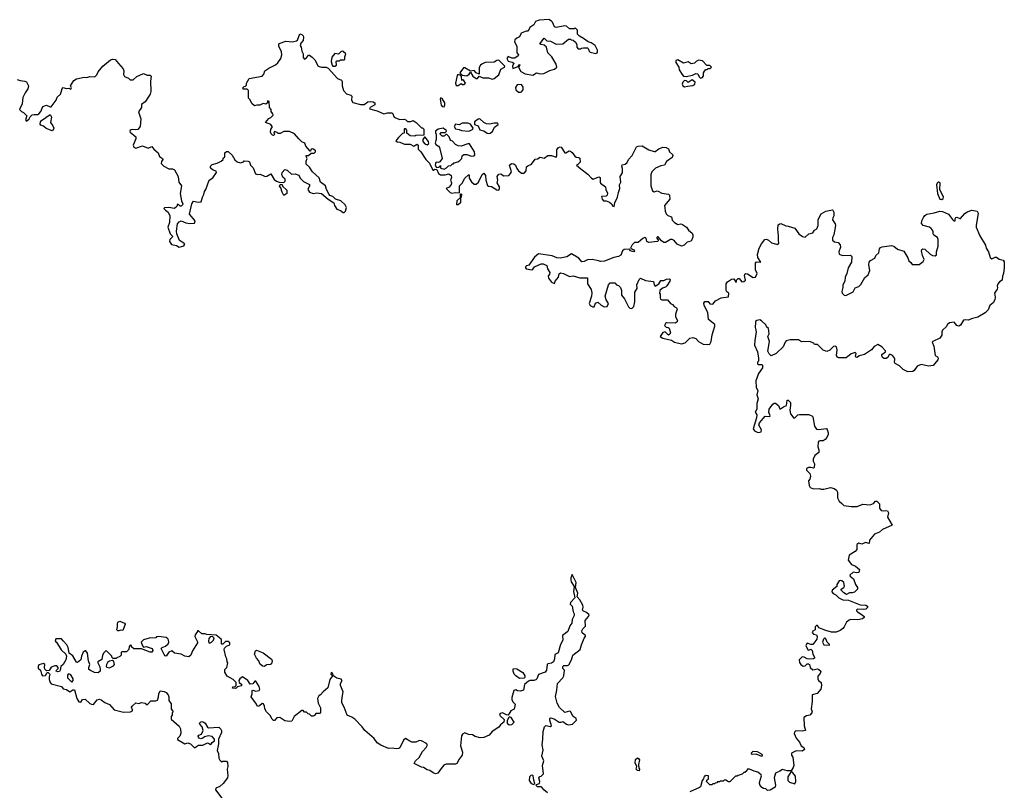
# Model space of a CAD drawing. Extents: x 2106670 to 2323771, y 35271 to 224896.
# Tile 359 of 419: x 2297532 to 2307978, y 158322 to 166498. Entities that reach past the tile are written whole.
import ezdxf

# ---------------------------------------------------------------- set-up
doc = ezdxf.new("R2010")
doc.units = 0

msp = doc.modelspace()

# ---------------------------------------------------------------- linework, layer by layer
at = {"layer": '0CON20XD'}
for points in [[(2302975, 165909), (2303015, 165932), (2303055, 165923), (2303093, 165927), (2303155, 165959), (2303205, 165972), (2303230, 165995), (2303223, 166025), (2303178, 166105), (2303136, 166146), (2303122, 166205), (2303098, 166228), (2303063, 166233), (2303052, 166242), (2303095, 166300), (2303123, 166273), (2303165, 166268), (2303225, 166239), (2303295, 166241), (2303355, 166290), (2303375, 166290), (2303383, 166283), (2303405, 166280), (2303429, 166259), (2303442, 166235), (2303442, 166205), (2303458, 166188), (2303482, 166188), (2303493, 166197), (2303515, 166200), (2303555, 166198), (2303563, 166193), (2303574, 166164), (2303585, 166153), (2303645, 166140), (2303658, 166145), (2303662, 166155), (2303662, 166175), (2303637, 166225), (2303595, 166252), (2303562, 166262), (2303515, 166298), (2303471, 166321), (2303450, 166345), (2303450, 166385), (2303425, 166410), (2303415, 166400), (2303365, 166400), (2303335, 166428), (2303315, 166432), (2303224, 166414), (2303205, 166420), (2303185, 166470), (2303173, 166483), (2303145, 166498), (2303045, 166494), (2303005, 166477), (2302997, 166465), (2302986, 166444), (2302945, 166413), (2302926, 166374), (2302905, 166377), (2302854, 166355), (2302834, 166315), (2302805, 166302), (2302786, 166285), (2302781, 166261), (2302805, 166215), (2302807, 166147), (2302825, 166126), (2302820, 166115), (2302785, 166089), (2302755, 166090), (2302715, 166106), (2302701, 166085), (2302715, 166058), (2302758, 166048), (2302773, 166035), (2302761, 166005), (2302765, 165978), (2302820, 166000), (2302835, 166022), (2302842, 166015), (2302835, 166008), (2302830, 166010), (2302828, 165985), (2302847, 165947), (2302893, 165923), (2302975, 165909)], [(2299336, 164336), (2299385, 164340), (2299392, 164365), (2299332, 164435), (2299358, 164545), (2299377, 164573), (2299425, 164561), (2299458, 164565), (2299470, 164615), (2299487, 164643), (2299493, 164675), (2299507, 164695), (2299542, 164795), (2299582, 164818), (2299620, 164875), (2299615, 164890), (2299585, 164900), (2299568, 164915), (2299558, 164928), (2299558, 164945), (2299575, 164960), (2299626, 164974), (2299670, 164995), (2299690, 165015), (2299692, 165028), (2299708, 165042), (2299710, 165085), (2299725, 165100), (2299745, 165100), (2299785, 165060), (2299815, 165010), (2299838, 164988), (2299875, 164980), (2299905, 164990), (2299915, 165000), (2299955, 164998), (2299969, 164989), (2299980, 164955), (2300008, 164925), (2300035, 164863), (2300056, 164856), (2300085, 164857), (2300135, 164833), (2300155, 164838), (2300195, 164862), (2300232, 164802), (2300255, 164783), (2300285, 164772), (2300335, 164770), (2300348, 164785), (2300348, 164805), (2300325, 164828), (2300314, 164855), (2300318, 164875), (2300345, 164909), (2300371, 164901), (2300415, 164858), (2300455, 164863), (2300495, 164848), (2300508, 164815), (2300542, 164782), (2300605, 164750), (2300608, 164735), (2300590, 164695), (2300605, 164668), (2300645, 164653), (2300685, 164659), (2300734, 164654), (2300805, 164593), (2300866, 164556), (2300871, 164525), (2300898, 164488), (2300934, 164474), (2300965, 164452), (2300975, 164452), (2300988, 164465), (2300999, 164505), (2300984, 164535), (2300940, 164575), (2300884, 164594), (2300855, 164623), (2300824, 164634), (2300815, 164642), (2300786, 164695), (2300777, 164735), (2300723, 164775), (2300708, 164818), (2300637, 164885), (2300605, 164932), (2300572, 164965), (2300573, 164995), (2300582, 165025), (2300570, 165045), (2300572, 165058), (2300595, 165058), (2300625, 165080), (2300655, 165082), (2300670, 165095), (2300670, 165105), (2300650, 165125), (2300635, 165128), (2300620, 165115), (2300618, 165102), (2300612, 165102), (2300568, 165155), (2300556, 165186), (2300525, 165202), (2300492, 165232), (2300446, 165286), (2300395, 165312), (2300335, 165310), (2300295, 165290), (2300275, 165290), (2300265, 165300), (2300235, 165310), (2300230, 165295), (2300238, 165282), (2300225, 165270), (2300213, 165273), (2300200, 165285), (2300193, 165305), (2300196, 165335), (2300212, 165355), (2300212, 165365), (2300196, 165386), (2300140, 165405), (2300175, 165450), (2300195, 165460), (2300220, 165485), (2300218, 165498), (2300200, 165525), (2300200, 165545), (2300182, 165565), (2300178, 165628), (2300162, 165638), (2300160, 165615), (2300145, 165600), (2300115, 165610), (2300079, 165591), (2300048, 165592), (2300022, 165582), (2299995, 165610), (2299977, 165647), (2299960, 165665), (2299960, 165745), (2299945, 165760), (2299902, 165762), (2299900, 165775), (2299912, 165788), (2299928, 165792), (2299938, 165802), (2299940, 165825), (2299967, 165873), (2300105, 165897), (2300122, 165918), (2300134, 165956), (2300175, 165984), (2300245, 166019), (2300269, 166041), (2300301, 166085), (2300313, 166125), (2300308, 166155), (2300282, 166215), (2300281, 166235), (2300286, 166245), (2300355, 166269), (2300426, 166264), (2300468, 166272), (2300479, 166281), (2300505, 166348), (2300525, 166342), (2300538, 166328), (2300543, 166313), (2300538, 166275), (2300513, 166247), (2300508, 166225), (2300518, 166205), (2300524, 166164), (2300538, 166135), (2300540, 166095), (2300555, 166080), (2300575, 166092), (2300595, 166120), (2300605, 166120), (2300635, 166099), (2300665, 166070), (2300700, 166005), (2300735, 165993), (2300783, 165993), (2300804, 165984), (2300902, 165875), (2300946, 165856), (2300953, 165843), (2300953, 165795), (2300967, 165745), (2301000, 165710), (2301046, 165696), (2301057, 165687), (2301052, 165642), (2301065, 165618), (2301148, 165598), (2301185, 165598), (2301225, 165626), (2301255, 165630), (2301282, 165625), (2301299, 165615), (2301300, 165595), (2301250, 165565), (2301243, 165553), (2301325, 165530), (2301395, 165498), (2301435, 165510), (2301475, 165510), (2301488, 165505), (2301504, 165464), (2301520, 165455), (2301565, 165440), (2301612, 165442), (2301630, 165435), (2301648, 165418), (2301682, 165418), (2301705, 165428), (2301740, 165405), (2301795, 165350), (2301805, 165350), (2301820, 165335), (2301818, 165272), (2301735, 165270), (2301725, 165262), (2301674, 165264), (2301640, 165295), (2301640, 165325), (2301628, 165338), (2301615, 165340), (2301610, 165335), (2301610, 165295), (2301595, 165290), (2301551, 165249), (2301522, 165212), (2301535, 165200), (2301565, 165198), (2301615, 165177), (2301675, 165177), (2301715, 165154), (2301745, 165176), (2301761, 165165), (2301760, 165125), (2301787, 165097), (2301842, 165015), (2301880, 164975), (2301915, 164900), (2301925, 164900), (2301935, 164910), (2301958, 164908), (2301976, 164866), (2301995, 164853), (2302045, 164853), (2302085, 164861), (2302110, 164845), (2302114, 164825), (2302104, 164795), (2302114, 164765), (2302111, 164749), (2302089, 164721), (2302058, 164705), (2302098, 164665), (2302115, 164657), (2302155, 164664), (2302198, 164662), (2302199, 164735), (2302227, 164763), (2302254, 164816), (2302295, 164850), (2302300, 164850), (2302302, 164815), (2302325, 164778), (2302353, 164753), (2302375, 164752), (2302398, 164772), (2302438, 164855), (2302455, 164868), (2302474, 164845), (2302478, 164795), (2302495, 164740), (2302505, 164732), (2302537, 164727), (2302595, 164691), (2302615, 164690), (2302624, 164705), (2302623, 164725), (2302597, 164765), (2302603, 164795), (2302598, 164835), (2302604, 164846), (2302615, 164858), (2302635, 164862), (2302645, 164860), (2302665, 164840), (2302720, 164845), (2302740, 164865), (2302748, 164885), (2302728, 164955), (2302748, 164972), (2302775, 164968), (2302793, 164953), (2302807, 164917), (2302824, 164894), (2302855, 164870), (2302885, 164870), (2302907, 164893), (2302908, 164935), (2302922, 164948), (2302962, 164965), (2303002, 165018), (2303025, 165020), (2303055, 165038), (2303095, 165030), (2303135, 165058), (2303175, 165057), (2303225, 165040), (2303231, 165055), (2303229, 165115), (2303250, 165140), (2303265, 165149), (2303275, 165144), (2303315, 165086), (2303326, 165084), (2303360, 165105), (2303375, 165103), (2303395, 165088), (2303420, 165050), (2303435, 165039), (2303465, 165035), (2303475, 165029), (2303479, 164985), (2303455, 164960), (2303440, 164955), (2303484, 164914), (2303560, 164860), (2303598, 164815), (2303615, 164807), (2303675, 164830), (2303690, 164825), (2303689, 164775), (2303695, 164764), (2303747, 164725), (2303749, 164695), (2303767, 164657), (2303763, 164637), (2303755, 164625), (2303705, 164620), (2303711, 164595), (2303725, 164577), (2303755, 164576), (2303789, 164560), (2303810, 164545), (2303825, 164518), (2303840, 164515), (2303846, 164555), (2303876, 164615), (2303886, 164665), (2303898, 164705), (2303894, 164746), (2303909, 164775), (2303902, 164835), (2303927, 164873), (2303928, 164918), (2303919, 164945), (2303925, 164957), (2303955, 164966), (2303976, 164984), (2303990, 165015), (2304029, 165055), (2304075, 165148), (2304094, 165156), (2304135, 165158), (2304205, 165116), (2304265, 165099), (2304275, 165099), (2304312, 165128), (2304355, 165146), (2304392, 165142), (2304415, 165127), (2304426, 165095), (2304458, 165068), (2304461, 165055), (2304456, 165034), (2304395, 164994), (2304374, 164955), (2304333, 164947), (2304279, 164921), (2304239, 164885), (2304229, 164855), (2304228, 164735), (2304245, 164683), (2304265, 164671), (2304295, 164681), (2304305, 164679), (2304346, 164656), (2304415, 164646), (2304426, 164635), (2304430, 164595), (2304374, 164525), (2304375, 164502), (2304379, 164465), (2304389, 164439), (2304410, 164420), (2304447, 164405), (2304455, 164370), (2304480, 164345), (2304515, 164324), (2304545, 164331), (2304564, 164325), (2304607, 164295), (2304626, 164266), (2304665, 164232), (2304674, 164215), (2304675, 164190), (2304655, 164148), (2304612, 164138), (2304580, 164105), (2304555, 164096), (2304509, 164115), (2304477, 164155), (2304455, 164167), (2304435, 164167), (2304385, 164133), (2304365, 164134), (2304340, 164150), (2304305, 164192), (2304298, 164192), (2304290, 164185), (2304292, 164178), (2304308, 164155), (2304297, 164145), (2304208, 164132), (2304185, 164143), (2304178, 164178), (2304165, 164186), (2304144, 164176), (2304095, 164133), (2304055, 164134), (2304030, 164110), (2304012, 164072), (2304048, 164055), (2304054, 164045), (2304047, 164035), (2304012, 164045), (2304002, 164062), (2303945, 164060), (2303926, 164044), (2303909, 164001), (2303886, 163984), (2303835, 163974), (2303735, 163936), (2303695, 163932), (2303671, 163939), (2303605, 163954), (2303555, 163948), (2303519, 163931), (2303495, 163929), (2303465, 163969), (2303385, 164013), (2303338, 163982), (2303265, 163967), (2303231, 163970), (2303181, 163991), (2303037, 164013), (2302992, 163978), (2302935, 163894), (2302908, 163885), (2302900, 163875), (2302899, 163865), (2302906, 163856), (2302964, 163844), (2302975, 163849), (2302994, 163876), (2303065, 163908), (2303085, 163908), (2303125, 163890), (2303133, 163855), (2303157, 163815), (2303154, 163796), (2303138, 163775), (2303141, 163755), (2303175, 163713), (2303205, 163700), (2303213, 163725), (2303248, 163765), (2303255, 163802), (2303269, 163811), (2303302, 163805), (2303365, 163773), (2303405, 163779), (2303475, 163759), (2303555, 163758), (2303556, 163695), (2303594, 163634), (2303602, 163598)], [(2300875, 166003), (2300892, 166015), (2300890, 166055), (2300895, 166060), (2300925, 166060), (2300935, 166070), (2300975, 166070), (2300980, 166075), (2300980, 166105), (2300992, 166135), (2300965, 166160), (2300955, 166162), (2300940, 166155), (2300915, 166132), (2300875, 166140), (2300845, 166100), (2300838, 166055), (2300847, 166015), (2300855, 166003), (2300875, 166003)], [(2297505, 165862), (2297538, 165852), (2297585, 165847), (2297605, 165838), (2297626, 165795), (2297619, 165765), (2297589, 165721), (2297567, 165673), (2297559, 165605), (2297530, 165545), (2297550, 165525), (2297573, 165513), (2297607, 165477), (2297592, 165435), (2297605, 165422), (2297632, 165445), (2297644, 165466), (2297665, 165488), (2297685, 165493), (2297725, 165490), (2297735, 165497), (2297756, 165524), (2297778, 165575), (2297815, 165589), (2297855, 165572), (2297865, 165574), (2297918, 165645), (2297931, 165675), (2297964, 165706), (2297987, 165773), (2297995, 165778), (2298025, 165768), (2298055, 165771), (2298075, 165760), (2298080, 165775), (2298070, 165795), (2298108, 165852), (2298135, 165869), (2298215, 165888), (2298245, 165884), (2298275, 165896), (2298328, 165892), (2298349, 165911), (2298363, 165945), (2298414, 166006), (2298495, 166073), (2298515, 166080), (2298544, 166074), (2298581, 166031), (2298631, 165975), (2298636, 165955), (2298634, 165915), (2298644, 165895), (2298685, 165876), (2298705, 165858), (2298735, 165859), (2298775, 165894), (2298845, 165926), (2298885, 165910), (2298915, 165908), (2298927, 165897), (2298919, 165845), (2298922, 165735), (2298915, 165708), (2298864, 165625), (2298823, 165597), (2298824, 165565), (2298791, 165519), (2298816, 165445), (2298810, 165365), (2298785, 165333), (2298765, 165329), (2298725, 165334), (2298704, 165326), (2298700, 165315), (2298703, 165305), (2298764, 165254), (2298764, 165235), (2298736, 165166), (2298744, 165144), (2298765, 165133), (2298835, 165160), (2298895, 165134), (2298935, 165152), (2298955, 165123), (2299000, 165085), (2299017, 165047), (2299047, 165025), (2299051, 165015), (2299045, 165002), (2299035, 164993), (2299033, 164973), (2299062, 164942), (2299114, 164914), (2299155, 164915), (2299174, 164904), (2299213, 164835), (2299221, 164775), (2299249, 164735), (2299236, 164655), (2299250, 164575), (2299262, 164545), (2299258, 164532), (2299245, 164520), (2299235, 164520), (2299220, 164535), (2299205, 164540), (2299200, 164515), (2299176, 164494), (2299115, 164506), (2299068, 164502), (2299062, 164495), (2299078, 164475), (2299106, 164456), (2299124, 164415), (2299122, 164345), (2299103, 164295), (2299127, 164227), (2299152, 164202), (2299153, 164195), (2299126, 164165), (2299122, 164145), (2299144, 164114), (2299195, 164102), (2299225, 164084), (2299275, 164098), (2299283, 164115), (2299275, 164126), (2299228, 164155), (2299199, 164225), (2299194, 164255), (2299208, 164332), (2299225, 164353), (2299245, 164363), (2299295, 164344), (2299336, 164336)], [(2302545, 165867), (2302565, 165874), (2302615, 165912), (2302635, 165972), (2302676, 165994), (2302680, 166005), (2302615, 166068), (2302595, 166066), (2302565, 166046), (2302470, 166045), (2302434, 166026), (2302420, 166015), (2302408, 165992), (2302405, 165920), (2302375, 165932), (2302355, 165960), (2302315, 165950), (2302255, 165988), (2302240, 165985), (2302200, 165935), (2302225, 165910), (2302275, 165903), (2302300, 165920), (2302315, 165940), (2302338, 165898), (2302375, 165874), (2302388, 165875), (2302405, 165900), (2302445, 165881), (2302505, 165880), (2302545, 165867)], [(2304755, 165876), (2304775, 165884), (2304787, 165903), (2304787, 165935), (2304797, 165953), (2304812, 165968), (2304825, 165970), (2304835, 165980), (2304855, 165980), (2304870, 165995), (2304855, 166010), (2304822, 166012), (2304775, 166062), (2304735, 166068), (2304710, 166055), (2304690, 166035), (2304655, 166028), (2304625, 166049), (2304575, 166038), (2304515, 166070), (2304492, 166065), (2304493, 166043), (2304526, 165995), (2304530, 165965), (2304559, 165915), (2304575, 165900), (2304604, 165896), (2304669, 165910), (2304706, 165926), (2304725, 165922), (2304740, 165890), (2304755, 165876)], [(2302185, 165799), (2302215, 165822), (2302230, 165810), (2302245, 165809), (2302261, 165825), (2302245, 165853), (2302232, 165858), (2302222, 165852), (2302220, 165895), (2302208, 165908), (2302195, 165912), (2302178, 165912), (2302172, 165905), (2302156, 165825), (2302161, 165801), (2302185, 165799)], [(2302845, 165727), (2302855, 165732), (2302872, 165755), (2302872, 165782), (2302855, 165810), (2302810, 165805), (2302793, 165777), (2302797, 165755), (2302825, 165729), (2302845, 165727)], [(2304585, 165784), (2304616, 165794), (2304675, 165799), (2304696, 165815), (2304700, 165835), (2304665, 165859), (2304625, 165830), (2304605, 165849), (2304585, 165852), (2304567, 165835), (2304559, 165815), (2304566, 165795), (2304585, 165784)], [(2302035, 165574), (2302044, 165595), (2302043, 165615), (2302015, 165662), (2301995, 165667), (2301992, 165655), (2302002, 165592), (2302015, 165577), (2302035, 165574)], [(2297875, 165320), (2297813, 165343), (2297785, 165368), (2297757, 165377), (2297748, 165388), (2297753, 165415), (2297762, 165428), (2297855, 165490), (2297868, 165465), (2297859, 165405), (2297885, 165370), (2297894, 165346), (2297885, 165321), (2297875, 165320)], [(2302295, 165316), (2302315, 165321), (2302340, 165335), (2302342, 165345), (2302315, 165388), (2302285, 165400), (2302225, 165398), (2302195, 165382), (2302155, 165388), (2302140, 165365), (2302155, 165340), (2302195, 165332), (2302221, 165321), (2302295, 165316)], [(2302505, 165289), (2302525, 165294), (2302549, 165311), (2302571, 165359), (2302610, 165385), (2302605, 165400), (2302565, 165400), (2302515, 165390), (2302485, 165393), (2302457, 165407), (2302415, 165444), (2302395, 165441), (2302357, 165415), (2302357, 165387), (2302395, 165370), (2302415, 165330), (2302455, 165320), (2302492, 165292), (2302505, 165289)], [(2302035, 164913), (2302060, 164925), (2302082, 164948), (2302105, 164950), (2302125, 164970), (2302135, 164970), (2302142, 164978), (2302180, 164990), (2302202, 165005), (2302222, 165025), (2302228, 165052), (2302243, 165067), (2302275, 165068), (2302325, 165048), (2302355, 165052), (2302362, 165065), (2302357, 165097), (2302305, 165180), (2302285, 165182), (2302216, 165154), (2302185, 165158), (2302155, 165172), (2302125, 165208), (2302107, 165217), (2302098, 165228), (2302090, 165255), (2302065, 165280), (2302052, 165278), (2302035, 165260), (2302015, 165260), (2301992, 165282), (2301992, 165288), (2302005, 165300), (2302045, 165300), (2302060, 165315), (2302055, 165330), (2302042, 165332), (2302025, 165348), (2301970, 165335), (2301944, 165316), (2301942, 165295), (2301950, 165285), (2301950, 165225), (2301941, 165191), (2301948, 165175), (2301976, 165156), (2301985, 165140), (2302013, 165025), (2301991, 164989), (2301977, 164983), (2301952, 164985), (2301944, 164976), (2301940, 164955), (2301955, 164930), (2301978, 164932), (2301995, 164950), (2302000, 164945), (2301990, 164935), (2302001, 164921), (2302035, 164913)], [(2301855, 165170), (2301871, 165185), (2301870, 165205), (2301835, 165250), (2301825, 165250), (2301808, 165225), (2301809, 165205), (2301829, 165179), (2301855, 165170)], [(2300335, 164633), (2300315, 164667), (2300304, 164714), (2300290, 164725), (2300295, 164750), (2300318, 164748), (2300322, 164732), (2300365, 164690), (2300367, 164655), (2300335, 164633)], [(2307315, 164590), (2307329, 164601), (2307334, 164615), (2307295, 164695), (2307296, 164765), (2307285, 164773), (2307275, 164772), (2307265, 164764), (2307258, 164745), (2307268, 164655), (2307293, 164593), (2307315, 164590)], [(2302185, 164532), (2302170, 164535), (2302175, 164580), (2302210, 164610), (2302210, 164645), (2302215, 164650), (2302220, 164645), (2302216, 164614), (2302210, 164610), (2302207, 164553), (2302185, 164532)], [(2303602, 163598), (2303599, 163565), (2303574, 163485), (2303584, 163464), (2303611, 163451), (2303625, 163452), (2303641, 163489), (2303665, 163499), (2303700, 163470), (2303732, 163452), (2303764, 163456), (2303778, 163488), (2303754, 163524), (2303744, 163565), (2303779, 163685), (2303795, 163706), (2303846, 163706), (2303862, 163685), (2303886, 163676), (2303906, 163656), (2303917, 163625), (2303916, 163575), (2303949, 163535), (2303990, 163450), (2304005, 163437), (2304025, 163432), (2304046, 163454), (2304059, 163505), (2304059, 163605), (2304082, 163645), (2304080, 163685), (2304105, 163740), (2304120, 163755), (2304172, 163732), (2304255, 163720), (2304263, 163683), (2304275, 163672), (2304312, 163695), (2304335, 163730), (2304365, 163731), (2304395, 163744), (2304427, 163747), (2304432, 163742), (2304430, 163725), (2304398, 163675), (2304385, 163658), (2304352, 163648), (2304322, 163625), (2304320, 163595), (2304328, 163585), (2304327, 163545), (2304332, 163532), (2304345, 163524), (2304406, 163526), (2304435, 163488), (2304457, 163477), (2304475, 163453), (2304499, 163439), (2304508, 163425), (2304490, 163375), (2304490, 163345), (2304512, 163305), (2304508, 163292), (2304485, 163279), (2304395, 163280), (2304382, 163275), (2304373, 163253), (2304390, 163235), (2304412, 163232), (2304423, 163223), (2304438, 163175), (2304429, 163161), (2304415, 163152), (2304380, 163185), (2304355, 163178), (2304328, 163135), (2304355, 163119), (2304446, 163096), (2304480, 163075), (2304555, 163057), (2304591, 163069), (2304641, 163119), (2304674, 163124), (2304706, 163116), (2304734, 163085), (2304783, 163055), (2304825, 163051), (2304855, 163056), (2304869, 163085), (2304878, 163155), (2304907, 163245), (2304908, 163265), (2304840, 163315), (2304832, 163392), (2304792, 163465), (2304791, 163489), (2304802, 163508), (2304835, 163506), (2304855, 163482), (2304885, 163480), (2304914, 163515), (2304975, 163546), (2305053, 163557), (2305057, 163595), (2305035, 163610), (2305026, 163625), (2305027, 163695), (2305042, 163715), (2305085, 163743), (2305108, 163748), (2305135, 163710), (2305142, 163738), (2305155, 163750), (2305165, 163750), (2305195, 163718), (2305215, 163721), (2305233, 163735), (2305223, 163783), (2305225, 163797), (2305236, 163804), (2305255, 163801), (2305315, 163762), (2305340, 163765), (2305357, 163805), (2305340, 163845), (2305339, 163915), (2305345, 163926), (2305355, 163929), (2305396, 163924), (2305363, 163975), (2305359, 164005), (2305378, 164072), (2305402, 164118), (2305438, 164165), (2305455, 164170), (2305475, 164160), (2305509, 164129), (2305577, 164113), (2305586, 164125), (2305581, 164155), (2305584, 164204), (2305574, 164275), (2305579, 164321), (2305595, 164333), (2305606, 164334), (2305659, 164309), (2305686, 164306), (2305754, 164284), (2305798, 164225), (2305836, 164196), (2305865, 164191), (2305905, 164224), (2305945, 164237), (2305965, 164263), (2305990, 164280), (2306002, 164315), (2306003, 164377), (2306034, 164436), (2306085, 164467), (2306155, 164480), (2306160, 164475), (2306168, 164455), (2306170, 164415), (2306158, 164395), (2306157, 164375), (2306183, 164333), (2306187, 164315), (2306168, 164215), (2306154, 164185), (2306157, 164157), (2306175, 164139), (2306215, 164132), (2306238, 164108), (2306240, 164085), (2306224, 164035), (2306226, 164015), (2306234, 164005), (2306265, 163994), (2306345, 164001), (2306362, 163985), (2306357, 163925), (2306322, 163865), (2306309, 163805), (2306290, 163765), (2306285, 163725), (2306264, 163685), (2306264, 163655), (2306253, 163613), (2306257, 163597), (2306280, 163575), (2306295, 163573), (2306325, 163584), (2306375, 163609), (2306395, 163654), (2306433, 163666), (2306455, 163689), (2306498, 163762), (2306535, 163789), (2306552, 163835), (2306541, 163895), (2306546, 163925), (2306558, 163942), (2306605, 163969), (2306616, 163994), (2306646, 164024), (2306653, 164065), (2306665, 164080), (2306682, 164088), (2306782, 164102), (2306805, 164096), (2306845, 164064), (2306911, 164041), (2306955, 163970), (2306965, 163940), (2306985, 163923), (2306999, 163899), (2307075, 163900), (2307117, 163933), (2307128, 163952), (2307109, 163995), (2307099, 164045), (2307102, 164058), (2307112, 164068), (2307135, 164062), (2307190, 164010), (2307215, 163994), (2307245, 163991), (2307258, 164002), (2307260, 164035), (2307276, 164094), (2307276, 164165), (2307268, 164188), (2307232, 164212), (2307224, 164224), (2307224, 164255), (2307203, 164283), (2307185, 164296), (2307117, 164315), (2307101, 164335), (2307104, 164364), (2307120, 164400), (2307135, 164420), (2307155, 164433), (2307233, 164447), (2307295, 164466), (2307323, 164463), (2307385, 164433), (2307427, 164377), (2307444, 164364), (2307455, 164362), (2307456, 164385), (2307465, 164400), (2307475, 164402), (2307505, 164388), (2307515, 164390), (2307558, 164442), (2307585, 164460), (2307635, 164476), (2307690, 164465), (2307699, 164445), (2307678, 164315), (2307680, 164295), (2307719, 164205), (2307777, 164105), (2307784, 164074), (2307810, 164035), (2307828, 163975), (2307845, 163962), (2307882, 163978), (2307895, 163978), (2307925, 163958), (2307965, 163946), (2307975, 163930), (2307978, 163865), (2307970, 163805), (2307958, 163775), (2307957, 163735), (2307928, 163715), (2307913, 163697), (2307902, 163675), (2307907, 163653), (2307902, 163638), (2307874, 163596), (2307881, 163555), (2307879, 163525), (2307860, 163495), (2307823, 163465), (2307805, 163420), (2307774, 163386), (2307698, 163342), (2307641, 163329), (2307595, 163308), (2307565, 163312), (2307545, 163308), (2307515, 163258), (2307495, 163247), (2307475, 163252), (2307445, 163288), (2307395, 163280), (2307377, 163265), (2307362, 163238), (2307321, 163205), (2307314, 163185), (2307315, 163150), (2307293, 163117), (2307218, 163085), (2307213, 163075), (2307229, 163035), (2307246, 162935), (2307270, 162920), (2307278, 162905), (2307272, 162888), (2307225, 162830), (2307175, 162823), (2307095, 162838), (2307055, 162820), (2307023, 162777), (2307006, 162764), (2306955, 162763), (2306905, 162787), (2306866, 162826), (2306821, 162851), (2306812, 162865), (2306816, 162896), (2306810, 162915), (2306792, 162935), (2306765, 162948), (2306753, 162937), (2306742, 162915), (2306726, 162904), (2306702, 162902), (2306685, 162915), (2306677, 162935), (2306680, 162945), (2306718, 162975), (2306717, 162985), (2306677, 163025), (2306635, 163050), (2306599, 163031), (2306568, 162995), (2306494, 162946), (2306438, 162932), (2306418, 162915), (2306405, 162917), (2306400, 162925), (2306408, 162955), (2306395, 162967), (2306355, 162952), (2306299, 162911), (2306221, 162911), (2306207, 162917), (2306198, 162935), (2306204, 162995), (2306196, 163026), (2306185, 163033), (2306165, 163030), (2306128, 162992), (2306095, 162978), (2306055, 162992), (2305995, 163050), (2305965, 163050), (2305957, 163067), (2305910, 163085), (2305825, 163080), (2305795, 163102), (2305705, 163102), (2305665, 163090), (2305653, 163077), (2305632, 163025), (2305558, 162955), (2305505, 162932), (2305482, 162952), (2305469, 162979), (2305488, 163085), (2305470, 163135), (2305482, 163165), (2305475, 163220), (2305455, 163240), (2305450, 163255), (2305403, 163303), (2305385, 163312), (2305353, 163307), (2305340, 163295), (2305337, 163283), (2305334, 163235), (2305344, 163185), (2305330, 163095), (2305329, 163045), (2305358, 162975), (2305370, 162905), (2305370, 162875), (2305360, 162865), (2305360, 162845), (2305365, 162840), (2305405, 162840), (2305412, 162832), (2305413, 162805), (2305371, 162745), (2305343, 162665), (2305347, 162597), (2305362, 162565), (2305353, 162517), (2305368, 162475), (2305352, 162425), (2305352, 162365), (2305336, 162335), (2305352, 162305), (2305348, 162272), (2305314, 162156), (2305326, 162136), (2305355, 162121), (2305375, 162118), (2305397, 162125), (2305403, 162145), (2305374, 162195), (2305380, 162220), (2305440, 162290), (2305491, 162289), (2305494, 162295), (2305479, 162335), (2305485, 162365), (2305522, 162418), (2305535, 162428), (2305549, 162429), (2305581, 162405), (2305595, 162370), (2305605, 162368), (2305635, 162390), (2305666, 162404), (2305675, 162462), (2305685, 162462), (2305708, 162435), (2305710, 162405), (2305702, 162355), (2305711, 162315), (2305745, 162270), (2305755, 162272), (2305786, 162304), (2305805, 162310), (2305905, 162308), (2305936, 162296), (2305948, 162285), (2305964, 162185), (2305984, 162154), (2306005, 162150), (2306090, 162160), (2306098, 162148), (2306110, 162115), (2306110, 162095), (2306096, 162064), (2306078, 162042), (2306055, 162028), (2306025, 162030), (2306010, 162025), (2306002, 162015), (2305998, 161965), (2306012, 161935), (2306010, 161905), (2305968, 161875), (2305949, 161835), (2305949, 161815), (2305966, 161785), (2305962, 161745), (2305955, 161738), (2305926, 161746), (2305900, 161745), (2305880, 161735), (2305878, 161718), (2305914, 161684), (2305921, 161655), (2305916, 161624), (2305902, 161605), (2305907, 161557), (2305918, 161535), (2305955, 161520), (2306015, 161524), (2306035, 161517), (2306065, 161516), (2306135, 161536), (2306174, 161524), (2306197, 161505), (2306209, 161485), (2306210, 161425), (2306225, 161390)], [(2306225, 161390), (2306256, 161366), (2306275, 161343), (2306355, 161333), (2306416, 161334), (2306476, 161356), (2306555, 161352), (2306590, 161365), (2306612, 161388), (2306625, 161390), (2306655, 161360), (2306654, 161314), (2306671, 161291), (2306695, 161288), (2306715, 161292), (2306738, 161285), (2306748, 161265), (2306738, 161218), (2306790, 161135), (2306685, 161088), (2306655, 161062), (2306601, 161039), (2306548, 160975), (2306545, 160940), (2306505, 160952), (2306467, 160933), (2306435, 160942), (2306412, 160928), (2306413, 160875), (2306396, 160854), (2306332, 160815), (2306322, 160765), (2306357, 160717), (2306398, 160698), (2306442, 160665), (2306435, 160634), (2306415, 160629), (2306374, 160636), (2306340, 160605), (2306343, 160595), (2306379, 160565), (2306398, 160505), (2306420, 160475), (2306419, 160455), (2306387, 160423), (2306365, 160417), (2306335, 160418), (2306305, 160399), (2306277, 160417), (2306246, 160445), (2306248, 160455), (2306276, 160475), (2306283, 160487), (2306275, 160525), (2306255, 160544), (2306241, 160549), (2306227, 160543), (2306200, 160505), (2306200, 160485), (2306150, 160445), (2306148, 160428), (2306161, 160411), (2306190, 160395), (2306223, 160363), (2306265, 160342), (2306325, 160339), (2306448, 160288), (2306510, 160285), (2306525, 160277), (2306525, 160260), (2306510, 160245), (2306485, 160239), (2306425, 160242), (2306410, 160235), (2306410, 160225), (2306420, 160215), (2306470, 160185), (2306492, 160165), (2306492, 160155), (2306475, 160142), (2306425, 160130), (2306345, 160133), (2306332, 160128), (2306303, 160105), (2306279, 160055), (2306265, 160040), (2306235, 160018), (2306195, 160000), (2306145, 160000), (2306085, 160017), (2306010, 160045), (2305995, 160070), (2305985, 160070), (2305973, 160055), (2305972, 160025), (2305945, 160010), (2305940, 159995), (2305955, 159980), (2305985, 159972), (2305992, 159952), (2305989, 159925), (2305945, 159869), (2305925, 159869), (2305885, 159882), (2305871, 159859), (2305895, 159812), (2305905, 159810), (2305925, 159818), (2305941, 159805), (2305946, 159765), (2305964, 159735), (2305964, 159725), (2305955, 159716), (2305915, 159714), (2305885, 159718), (2305855, 159733), (2305835, 159737), (2305803, 159705), (2305806, 159676), (2305818, 159658), (2305845, 159638), (2305865, 159642), (2305888, 159662), (2305902, 159662), (2305910, 159655), (2305920, 159625), (2305945, 159600), (2305995, 159610), (2306010, 159605), (2306030, 159585), (2306025, 159560), (2305998, 159532), (2305998, 159505), (2306008, 159485), (2306034, 159464), (2306037, 159435), (2306031, 159395), (2305993, 159347), (2305940, 159335), (2305940, 159265), (2305930, 159185), (2305940, 159155), (2305937, 159143), (2305915, 159118), (2305878, 159112), (2305850, 159095), (2305853, 159007), (2305870, 158955), (2305835, 158949), (2305767, 158953), (2305751, 158939), (2305750, 158925), (2305770, 158875), (2305804, 158834), (2305824, 158794), (2305852, 158775), (2305858, 158755), (2305832, 158738), (2305771, 158739), (2305720, 158715), (2305720, 158695), (2305733, 158673), (2305744, 158585), (2305738, 158562), (2305715, 158530), (2305675, 158527), (2305625, 158542), (2305597, 158523), (2305552, 158505), (2305537, 158455), (2305552, 158375), (2305546, 158354), (2305495, 158322), (2305465, 158320), (2305448, 158338), (2305425, 158340), (2305405, 158352), (2305385, 158380), (2305382, 158405), (2305402, 158475), (2305400, 158485), (2305364, 158514), (2305323, 158524), (2305274, 158546), (2305250, 158545), (2305245, 158530), (2305225, 158510), (2305215, 158510), (2305197, 158493), (2305155, 158480), (2305145, 158470), (2305125, 158470), (2305065, 158410), (2305052, 158412), (2305025, 158430), (2305005, 158430), (2304995, 158420), (2304965, 158420), (2304955, 158410), (2304935, 158410), (2304928, 158402), (2304912, 158398), (2304905, 158390), (2304885, 158390), (2304875, 158380), (2304855, 158380), (2304820, 158415), (2304822, 158428), (2304840, 158445), (2304840, 158475), (2304815, 158480), (2304805, 158470), (2304795, 158470), (2304788, 158442), (2304773, 158427), (2304755, 158360), (2304745, 158350), (2304640, 158305)], [(2303519, 159975), (2303501, 159991), (2303496, 160015), (2303506, 160034), (2303535, 160062), (2303531, 160125), (2303567, 160165), (2303573, 160185), (2303545, 160207), (2303512, 160222), (2303503, 160233), (2303510, 160265), (2303506, 160285), (2303475, 160342), (2303448, 160375), (2303454, 160415), (2303430, 160475), (2303436, 160525), (2303395, 160610), (2303380, 160575), (2303379, 160555), (2303384, 160534), (2303413, 160485), (2303409, 160431), (2303420, 160365), (2303377, 160315), (2303372, 160295), (2303394, 160274), (2303404, 160215), (2303415, 160195), (2303415, 160177), (2303394, 160135), (2303391, 160095), (2303368, 160065), (2303348, 160005), (2303292, 159965), (2303296, 159915), (2303270, 159870), (2303245, 159780), (2303209, 159761), (2303207, 159715), (2303194, 159685), (2303175, 159671), (2303136, 159664), (2303127, 159655), (2303120, 159595), (2303106, 159574), (2303035, 159549), (2303017, 159503), (2303007, 159493), (2302985, 159487), (2302943, 159487), (2302930, 159480), (2302886, 159444), (2302877, 159383), (2302845, 159374), (2302815, 159377), (2302795, 159388), (2302775, 159380), (2302754, 159306), (2302754, 159285), (2302765, 159260), (2302788, 159235), (2302777, 159183), (2302742, 159165), (2302715, 159120), (2302695, 159122), (2302655, 159144), (2302629, 159135), (2302624, 159125), (2302631, 159111), (2302672, 159072), (2302670, 159045), (2302634, 159016), (2302617, 158993), (2302546, 158944), (2302514, 158905), (2302455, 158881), (2302418, 158878), (2302365, 158892), (2302335, 158909), (2302294, 158914), (2302255, 158930), (2302231, 158919), (2302221, 158899), (2302209, 158795), (2302231, 158725), (2302227, 158693), (2302195, 158652), (2302170, 158605), (2302155, 158598), (2302055, 158599), (2302033, 158587), (2302005, 158553), (2301968, 158502), (2301945, 158498), (2301917, 158507), (2301885, 158533), (2301855, 158540), (2301815, 158564), (2301795, 158568), (2301718, 158605), (2301730, 158635), (2301770, 158670), (2301804, 158735), (2301843, 158775), (2301857, 158805), (2301849, 158819), (2301796, 158846), (2301775, 158849), (2301735, 158834), (2301694, 158834), (2301672, 158842), (2301625, 158872), (2301604, 158855), (2301566, 158774), (2301555, 158766), (2301525, 158763), (2301485, 158770), (2301445, 158766), (2301365, 158800), (2301325, 158826), (2301291, 158871), (2301195, 158957), (2301166, 158996), (2301087, 159077), (2301055, 159099), (2301005, 159118), (2300974, 159204), (2300950, 159250), (2300948, 159275), (2300955, 159308), (2300964, 159365), (2300936, 159435), (2300937, 159455), (2300952, 159485), (2300941, 159501), (2300895, 159511), (2300874, 159524), (2300860, 159535), (2300852, 159565), (2300838, 159572), (2300834, 159555), (2300850, 159535), (2300822, 159498), (2300800, 159410), (2300752, 159368), (2300725, 159333), (2300707, 159323), (2300692, 159295), (2300700, 159245), (2300723, 159195), (2300725, 159142), (2300715, 159137), (2300675, 159138), (2300660, 159115), (2300645, 159108), (2300628, 159108), (2300605, 159130), (2300592, 159132), (2300575, 159150), (2300555, 159150), (2300538, 159168), (2300525, 159170), (2300444, 159106), (2300420, 159055), (2300395, 159050), (2300345, 159058), (2300293, 159093), (2300261, 159089), (2300236, 159064), (2300225, 159063), (2300210, 159075), (2300188, 159115), (2300150, 159155), (2300132, 159185), (2300131, 159215), (2300120, 159240), (2300105, 159243), (2300075, 159219), (2300055, 159212), (2300045, 159235), (2299989, 159315), (2299999, 159345), (2300000, 159380), (2300007, 159383), (2300036, 159374), (2300071, 159379), (2300079, 159395), (2300074, 159424), (2300038, 159478), (2300025, 159480), (2300005, 159452), (2299978, 159448), (2299953, 159485), (2299895, 159527), (2299868, 159505), (2299857, 159485), (2299862, 159465), (2299885, 159448), (2299885, 159430), (2299842, 159418), (2299825, 159403), (2299790, 159405), (2299792, 159418), (2299818, 159422), (2299828, 159432), (2299827, 159467), (2299796, 159496), (2299733, 159533), (2299710, 159575), (2299710, 159605), (2299730, 159625), (2299740, 159675), (2299733, 159683), (2299730, 159715), (2299718, 159738), (2299700, 159815), (2299705, 159830), (2299725, 159850), (2299760, 159865), (2299760, 159885), (2299745, 159900), (2299715, 159900), (2299688, 159872), (2299672, 159872), (2299672, 159915), (2299668, 159925), (2299615, 159968), (2299517, 159973), (2299495, 159982), (2299465, 159982), (2299430, 160015), (2299420, 160015), (2299420, 160005), (2299395, 159972), (2299390, 159955), (2299418, 159898), (2299419, 159885), (2299365, 159800), (2299346, 159755), (2299325, 159739), (2299285, 159744), (2299245, 159766), (2299175, 159775), (2299145, 159801), (2299115, 159788), (2299085, 159746), (2299075, 159748), (2299064, 159764), (2299032, 159825), (2299042, 159838), (2299078, 159852), (2299107, 159875), (2299114, 159895), (2299111, 159915), (2299105, 159930), (2299085, 159943), (2299005, 159953), (2298985, 159950), (2298975, 159940), (2298905, 159937), (2298845, 159918), (2298820, 159895), (2298834, 159854), (2298845, 159842), (2298875, 159847), (2298938, 159825), (2298944, 159805), (2298933, 159787), (2298915, 159787), (2298825, 159821), (2298744, 159824), (2298720, 159845), (2298718, 159858), (2298705, 159860), (2298693, 159847), (2298690, 159815), (2298665, 159790), (2298615, 159790), (2298610, 159785), (2298610, 159755), (2298595, 159740), (2298562, 159728), (2298555, 159720), (2298525, 159720), (2298510, 159735), (2298510, 159745), (2298458, 159798), (2298445, 159800), (2298425, 159780), (2298412, 159755), (2298405, 159710), (2298362, 159685), (2298360, 159675), (2298381, 159631), (2298386, 159604), (2298386, 159584), (2298365, 159567), (2298325, 159573), (2298282, 159592), (2298267, 159605), (2298266, 159625), (2298276, 159655), (2298261, 159695), (2298253, 159775), (2298235, 159802), (2298225, 159802), (2298205, 159787), (2298188, 159745), (2298181, 159705), (2298145, 159678), (2298135, 159680), (2298095, 159748), (2298057, 159777), (2298046, 159836), (2298031, 159865), (2297995, 159908), (2297975, 159927), (2297915, 159930), (2297910, 159905), (2297923, 159893), (2297973, 159813), (2298020, 159765), (2298028, 159745), (2298021, 159705), (2297993, 159655), (2297970, 159635), (2297963, 159595), (2297955, 159583), (2297935, 159578), (2297920, 159585), (2297922, 159595), (2297942, 159615), (2297942, 159625), (2297925, 159642), (2297905, 159643), (2297865, 159628), (2297845, 159594), (2297818, 159588), (2297798, 159608), (2297794, 159625), (2297798, 159655), (2297786, 159666), (2297735, 159652), (2297728, 159635), (2297728, 159618), (2297752, 159595), (2297762, 159555), (2297775, 159537), (2297805, 159539), (2297825, 159572), (2297835, 159571), (2297853, 159555), (2297844, 159525), (2297844, 159496), (2297854, 159464), (2297865, 159452), (2297974, 159424), (2297995, 159400), (2298030, 159390), (2298065, 159367), (2298095, 159388), (2298115, 159388), (2298138, 159295), (2298161, 159261), (2298182, 159258), (2298198, 159285), (2298225, 159289), (2298275, 159243), (2298295, 159234), (2298315, 159233), (2298355, 159283), (2298378, 159288), (2298395, 159283), (2298435, 159254), (2298485, 159231), (2298535, 159176), (2298635, 159149), (2298706, 159154), (2298728, 159165), (2298730, 159175), (2298720, 159205), (2298726, 159215), (2298765, 159248), (2298795, 159243), (2298825, 159255), (2298865, 159245), (2298885, 159228), (2298925, 159271), (2298978, 159272), (2298995, 159279), (2299006, 159314), (2299007, 159345), (2299024, 159376), (2299065, 159371), (2299085, 159360), (2299107, 159335), (2299114, 159315), (2299113, 159275), (2299139, 159239), (2299140, 159185), (2299160, 159155), (2299150, 159145), (2299148, 159118), (2299140, 159105), (2299140, 159075), (2299223, 159003), (2299238, 158975), (2299242, 158928), (2299230, 158895), (2299205, 158870), (2299205, 158860), (2299283, 158813), (2299315, 158824), (2299343, 158813), (2299385, 158771), (2299428, 158802), (2299475, 158801), (2299524, 158824), (2299545, 158813), (2299555, 158808), (2299565, 158812), (2299575, 158828), (2299600, 158845), (2299600, 158865), (2299575, 158892), (2299535, 158900), (2299492, 158888), (2299475, 158874), (2299455, 158869), (2299435, 158874), (2299429, 158885), (2299427, 158895), (2299433, 158905), (2299461, 158919), (2299477, 158955), (2299469, 158995), (2299444, 159025), (2299441, 159035), (2299450, 159045), (2299465, 159052), (2299486, 159046), (2299499, 159035), (2299525, 158991), (2299535, 158986), (2299645, 158990), (2299665, 158972), (2299673, 158955), (2299673, 158935), (2299640, 158865), (2299640, 158815), (2299628, 158745), (2299642, 158712), (2299644, 158664), (2299655, 158640), (2299675, 158620), (2299685, 158630), (2299725, 158630), (2299737, 158617), (2299742, 158575), (2299732, 158545), (2299740, 158475), (2299736, 158454), (2299692, 158395), (2299655, 158363), (2299614, 158346), (2299608, 158325), (2299688, 158225)], [(2298585, 160012), (2298572, 160012), (2298564, 160024), (2298570, 160055), (2298568, 160085), (2298575, 160107), (2298595, 160116), (2298644, 160095), (2298651, 160085), (2298625, 160018), (2298605, 160020), (2298585, 160012)], [(2299545, 159884), (2299568, 159892), (2299587, 159913), (2299594, 159935), (2299581, 159951), (2299555, 159952), (2299539, 159931), (2299534, 159904), (2299538, 159888), (2299545, 159884)], [(2303132, 158295), (2303092, 158325), (2303072, 158355), (2303065, 158360), (2303025, 158358), (2303008, 158375), (2303016, 158384), (2303046, 158394), (2303052, 158415), (2303040, 158455), (2303052, 158468), (2303065, 158470), (2303088, 158495), (2303078, 158585), (2303093, 158635), (2303071, 158685), (2303086, 158746), (2303076, 158805), (2303081, 158865), (2303084, 158945), (2303100, 158995), (2303115, 159009), (2303165, 158999), (2303173, 159005), (2303156, 159065), (2303157, 159083), (2303165, 159092), (2303201, 159081), (2303255, 159046), (2303275, 159043), (2303295, 159050), (2303333, 159023), (2303355, 159018), (2303397, 159025), (2303441, 159065), (2303436, 159085), (2303404, 159105), (2303375, 159157), (2303365, 159163), (2303315, 159147), (2303259, 159199), (2303235, 159245), (2303217, 159317), (2303232, 159385), (2303236, 159454), (2303294, 159516), (2303304, 159535), (2303312, 159595), (2303295, 159615), (2303294, 159635), (2303305, 159645), (2303344, 159646), (2303357, 159653), (2303387, 159705), (2303402, 159755), (2303479, 159815), (2303491, 159865), (2303520, 159935), (2303534, 159955), (2303534, 159965), (2303519, 159975)], [(2306125, 159860), (2306125, 159870), (2306098, 159895), (2306085, 159930), (2306077, 159937), (2306070, 159935), (2306060, 159925), (2306050, 159895), (2306064, 159864), (2306125, 159860)], [(2300125, 159634), (2300109, 159639), (2300079, 159665), (2300070, 159695), (2300044, 159725), (2300022, 159765), (2300035, 159800), (2300045, 159808), (2300115, 159779), (2300202, 159712), (2300209, 159695), (2300203, 159665), (2300192, 159658), (2300155, 159653), (2300125, 159634)], [(2298485, 159621), (2298529, 159641), (2298539, 159655), (2298530, 159690), (2298515, 159700), (2298485, 159692), (2298464, 159676), (2298453, 159657), (2298450, 159635), (2298455, 159628), (2298485, 159621)], [(2302835, 159507), (2302795, 159537), (2302779, 159555), (2302769, 159585), (2302766, 159605), (2302771, 159615), (2302805, 159611), (2302870, 159570), (2302891, 159535), (2302892, 159518), (2302885, 159511), (2302835, 159507)], [(2298085, 159468), (2298099, 159485), (2298100, 159505), (2298075, 159546), (2298055, 159556), (2298046, 159554), (2298038, 159542), (2298039, 159515), (2298085, 159468)], [(2302725, 159017), (2302755, 159021), (2302777, 159045), (2302745, 159093), (2302728, 159102), (2302718, 159092), (2302703, 159057), (2302703, 159033), (2302725, 159017)], [(2305405, 158680), (2305345, 158704), (2305302, 158702), (2305292, 158715), (2305313, 158737), (2305355, 158732), (2305406, 158706), (2305410, 158695), (2305405, 158680)], [(2304105, 158530), (2304085, 158533), (2304072, 158545), (2304080, 158575), (2304062, 158612), (2304065, 158650), (2304085, 158667), (2304102, 158655), (2304106, 158646), (2304098, 158595), (2304100, 158555), (2304108, 158545), (2304105, 158530)], [(2302985, 158383), (2302998, 158395), (2302985, 158430), (2302980, 158475), (2302972, 158482), (2302955, 158479), (2302942, 158465), (2302936, 158425), (2302957, 158395), (2302985, 158383)], [(2305755, 158392), (2305766, 158415), (2305762, 158472), (2305736, 158506), (2305715, 158520), (2305681, 158465), (2305683, 158425), (2305698, 158408), (2305755, 158392)]]:
    msp.add_lwpolyline(points, dxfattribs=at)

doc.saveas('drawing.dxf')
